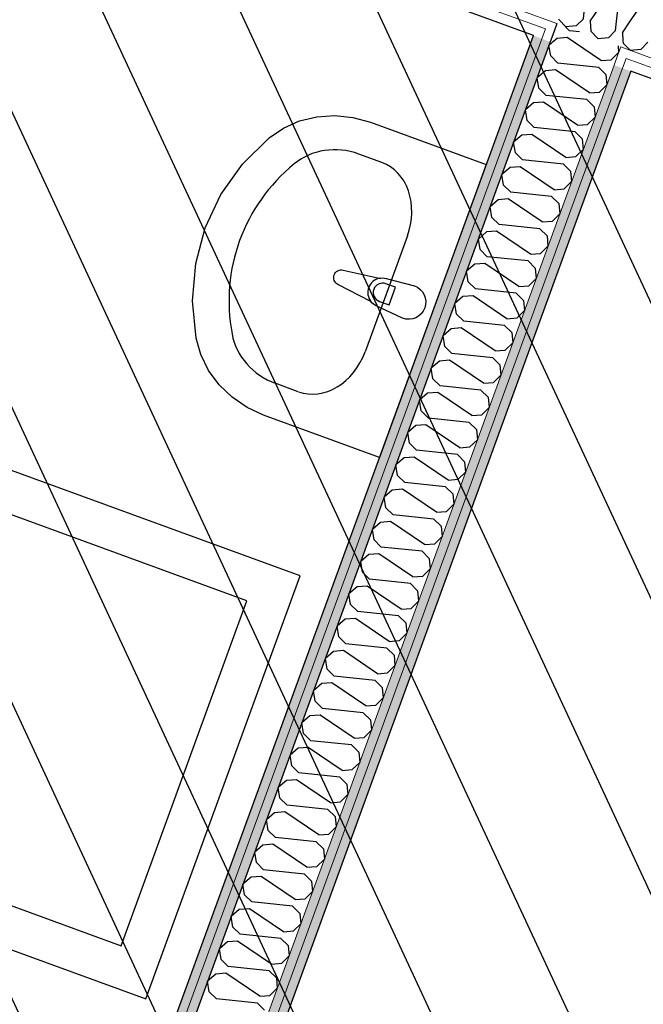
# Model space of a CAD drawing. Header units: millimetres. Extents: x 112481703 to 112588235, y 1264638581 to 1264713486.
# Tile 283 of 487: x 112570102 to 112571002, y 1264673990 to 1264675411. Entities that reach past the tile are written whole.
import ezdxf

# ---------------------------------------------------------------- set-up
doc = ezdxf.new("R2010")
doc.units = ezdxf.units.MM
doc.header["$LTSCALE"] = 0.5
doc.header["$MEASUREMENT"] = 0
doc.linetypes.add('PLINE', pattern=[0])
doc.layers.add('235- Utvendig kledning og overflate', color=7, linetype='Continuous', lineweight=0)
doc.layers.add('236- Innvendig kledning og overflate', color=7, linetype='Continuous', lineweight=0)
for name, color, linetype in [('2752 Løse skap og reoler', 7, 'Continuous'), ('315- Utstyr for sanitærinstallasjoner', 7, 'Continuous'), ('862- M___Nettoareal', 7, 'Continuous'), ('862- M___Nettoareal(Polylinje)', 7, 'Continuous'), ('LA_farge_dekke_asfalt2', 7, 'Continuous'), ('Yttervegger.A225', 7, 'Continuous'), ('Yttervegger.A225 (Skravur)', 7, 'Continuous')]:
    doc.layers.add(name, color=color, linetype=linetype)
pattern_1 = [(249.956, (112557650, 1264717795), (-81.357, 29.68231), [0, -50]), (249.956, (112557682.11, 1264717756.67), (-81.357, 29.68231), [0, -50])]

# ---------------------------------------------------------------- blocks, each defined once
blk = doc.blocks.new('Venterom_15_4', base_point=(112572849, 1264672720.4))
at = {"layer": '862- M___Nettoareal(Polylinje)', "linetype": 'PLINE', "flags": 128}
blk.add_lwpolyline([(112575137.3, 1264673821.7), (112572549.7, 1264674765.8), (112570984, 1264675337), (112570453.8, 1264673883.7), (112571697.9, 1264673429.8), (112571655.4, 1264673313.3), (112570411.3, 1264673767.2), (112569154.2, 1264670321.8), (112572339.8, 1264669159.6), (112572323, 1264669113.5), (112575315.5, 1264668021.8), (112575939.3, 1264669731.7), (112573914.6, 1264670470.4)], close=True, dxfattribs=at)
blk = doc.blocks.new('Legekontor_17_5', base_point=(112568609.9, 1264673572.4))
at = {"layer": '862- M___Nettoareal(Polylinje)', "linetype": 'PLINE', "flags": 128}
blk.add_lwpolyline([(112566022.5, 1264671464.3), (112569013.3, 1264670373.2), (112570843.1, 1264675388.5), (112569082, 1264676031), (112567852.3, 1264676479.6), (112567695.1, 1264676048.8)], close=True, dxfattribs=at)
blk = doc.blocks.new('*X203', base_point=(112557650, 1264717795))
at = {"layer": 'Yttervegger.A225 (Skravur)', "linetype": 'PLINE'}
for p, q in [((112570877.4, 1264675384.5), (112570870.4, 1264675378.5)), ((112570891.9, 1264675385.6), (112570877.4, 1264675384.5)), ((112570939.9, 1264675353.1), (112570891.9, 1264675385.6)), ((112570941.7, 1264675352.5), (112570955.5, 1264675353.5)), ((112570955.5, 1264675353.5), (112570962.8, 1264675360.7))]:
    blk.add_line(p, q, dxfattribs=at)
blk = doc.blocks.new('*X204', base_point=(112557650, 1264717795))
at = {"layer": 'Yttervegger.A225 (Skravur)', "linetype": 'PLINE'}
for p, q in [((112570895.5, 1264675395.4), (112570889.4, 1264675401.4)), ((112570909.9, 1264675393.9), (112570895.5, 1264675395.4)), ((112570962.8, 1264675360.7), (112570966.2, 1264675364.1)), ((112570965.3, 1264675373.7), (112570966.2, 1264675364.1))]:
    blk.add_line(p, q, dxfattribs=at)
blk = doc.blocks.new('*X211', base_point=(112557650, 1264717795))
at = {"layer": 'Yttervegger.A225 (Skravur)', "linetype": 'PLINE'}
for p, q in [((112570870.4, 1264675378.5), (112570865.6, 1264675374.4)), ((112570868.1, 1264675359.1), (112570865.6, 1264675374.4)), ((112570878.5, 1264675348.8), (112570868.1, 1264675359.1)), ((112570937.4, 1264675342.6), (112570878.5, 1264675348.8)), ((112570941, 1264675352.4), (112570939.9, 1264675353.1)), ((112570941, 1264675352.4), (112570941.7, 1264675352.5)), ((112570860.4, 1264675337.9), (112570848.6, 1264675327.8)), ((112570874.9, 1264675339), (112570860.4, 1264675337.9)), ((112570924, 1264675305.8), (112570874.9, 1264675339)), ((112570937.4, 1264675342.6), (112570947.8, 1264675332.4)), ((112570851.1, 1264675312.5), (112570848.6, 1264675327.8)), ((112570947.8, 1264675332.4), (112570949.2, 1264675317.5)), ((112570861.5, 1264675302.3), (112570851.1, 1264675312.5)), ((112570924, 1264675305.8), (112570938.5, 1264675307)), ((112570938.5, 1264675307), (112570949.2, 1264675317.5)), ((112570857.9, 1264675292.5), (112570843.4, 1264675291.3)), ((112570907, 1264675259.3), (112570857.9, 1264675292.5)), ((112570920.4, 1264675296.1), (112570861.5, 1264675302.3)), ((112570920.4, 1264675296.1), (112570930.8, 1264675285.8)), ((112570843.4, 1264675291.3), (112570831.6, 1264675281.2)), ((112570834.1, 1264675265.9), (112570831.6, 1264675281.2)), ((112570930.8, 1264675285.8), (112570932.2, 1264675270.9)), ((112570844.5, 1264675255.7), (112570834.1, 1264675265.9)), ((112570921.5, 1264675260.4), (112570932.2, 1264675270.9)), ((112570903.4, 1264675249.5), (112570844.5, 1264675255.7)), ((112570903.4, 1264675249.5), (112570913.8, 1264675239.3)), ((112570907, 1264675259.3), (112570921.5, 1264675260.4)), ((112570826.4, 1264675244.8), (112570814.6, 1264675234.6)), ((112570817.1, 1264675219.3), (112570814.6, 1264675234.6)), ((112570840.9, 1264675245.9), (112570826.4, 1264675244.8)), ((112570890, 1264675212.7), (112570840.9, 1264675245.9)), ((112570913.8, 1264675239.3), (112570915.2, 1264675224.3)), ((112570904.5, 1264675213.8), (112570915.2, 1264675224.3)), ((112570827.5, 1264675209.1), (112570817.1, 1264675219.3)), ((112570886.4, 1264675202.9), (112570827.5, 1264675209.1)), ((112570890, 1264675212.7), (112570904.5, 1264675213.8)), ((112570809.4, 1264675198.2), (112570797.7, 1264675188.1)), ((112570823.9, 1264675199.3), (112570809.4, 1264675198.2)), ((112570873, 1264675166.1), (112570823.9, 1264675199.3)), ((112570886.4, 1264675202.9), (112570896.8, 1264675192.7)), ((112570896.8, 1264675192.7), (112570898.2, 1264675177.8)), ((112570800.1, 1264675172.8), (112570797.7, 1264675188.1)), ((112570887.6, 1264675167.2), (112570898.2, 1264675177.8)), ((112570810.5, 1264675162.5), (112570800.1, 1264675172.8)), ((112570873, 1264675166.1), (112570887.6, 1264675167.2)), ((112570792.4, 1264675151.6), (112570780.7, 1264675141.5)), ((112570806.9, 1264675152.8), (112570792.4, 1264675151.6)), ((112570856, 1264675119.6), (112570806.9, 1264675152.8)), ((112570869.4, 1264675156.3), (112570810.5, 1264675162.5)), ((112570869.4, 1264675156.3), (112570879.8, 1264675146.1)), ((112570783.1, 1264675126.2), (112570780.7, 1264675141.5)), ((112570879.8, 1264675146.1), (112570881.2, 1264675131.2)), ((112570793.5, 1264675116), (112570783.1, 1264675126.2)), ((112570870.6, 1264675120.7), (112570881.2, 1264675131.2)), ((112570852.5, 1264675109.8), (112570793.5, 1264675116)), ((112570852.5, 1264675109.8), (112570862.9, 1264675099.5)), ((112570856, 1264675119.6), (112570870.6, 1264675120.7)), ((112570775.4, 1264675105.1), (112570763.7, 1264675094.9)), ((112570766.1, 1264675079.6), (112570763.7, 1264675094.9)), ((112570789.9, 1264675106.2), (112570775.4, 1264675105.1)), ((112570839, 1264675073), (112570789.9, 1264675106.2)), ((112570862.9, 1264675099.5), (112570864.2, 1264675084.6)), ((112570776.5, 1264675069.4), (112570766.1, 1264675079.6)), ((112570853.6, 1264675074.1), (112570864.2, 1264675084.6)), ((112570835.5, 1264675063.2), (112570776.5, 1264675069.4)), ((112570839, 1264675073), (112570853.6, 1264675074.1)), ((112570758.4, 1264675058.5), (112570746.7, 1264675048.4)), ((112570773, 1264675059.6), (112570758.4, 1264675058.5)), ((112570822, 1264675026.4), (112570773, 1264675059.6)), ((112570835.5, 1264675063.2), (112570845.9, 1264675053)), ((112570845.9, 1264675053), (112570847.2, 1264675038.1)), ((112570749.1, 1264675033), (112570746.7, 1264675048.4)), ((112570836.6, 1264675027.5), (112570847.2, 1264675038.1)), ((112570759.5, 1264675022.8), (112570749.1, 1264675033)), ((112570818.5, 1264675016.6), (112570759.5, 1264675022.8)), ((112570822, 1264675026.4), (112570836.6, 1264675027.5)), ((112570741.4, 1264675011.9), (112570729.7, 1264675001.8)), ((112570756, 1264675013), (112570741.4, 1264675011.9)), ((112570805, 1264674979.8), (112570756, 1264675013)), ((112570818.5, 1264675016.6), (112570828.9, 1264675006.4)), ((112570732.1, 1264674986.5), (112570729.7, 1264675001.8)), ((112570828.9, 1264675006.4), (112570830.2, 1264674991.5)), ((112570742.5, 1264674976.3), (112570732.1, 1264674986.5)), ((112570805, 1264674979.8), (112570819.6, 1264674981)), ((112570819.6, 1264674981), (112570830.2, 1264674991.5)), ((112570724.4, 1264674965.3), (112570712.7, 1264674955.2)), ((112570739, 1264674966.5), (112570724.4, 1264674965.3)), ((112570788.1, 1264674933.3), (112570739, 1264674966.5)), ((112570801.5, 1264674970.1), (112570742.5, 1264674976.3)), ((112570801.5, 1264674970.1), (112570811.9, 1264674959.8)), ((112570715.2, 1264674939.9), (112570712.7, 1264674955.2)), ((112570811.9, 1264674959.8), (112570813.3, 1264674944.9)), ((112570725.6, 1264674929.7), (112570715.2, 1264674939.9)), ((112570802.6, 1264674934.4), (112570813.3, 1264674944.9)), ((112570784.5, 1264674923.5), (112570725.6, 1264674929.7)), ((112570784.5, 1264674923.5), (112570794.9, 1264674913.3)), ((112570788.1, 1264674933.3), (112570802.6, 1264674934.4)), ((112570707.4, 1264674918.8), (112570695.7, 1264674908.6)), ((112570698.2, 1264674893.3), (112570695.7, 1264674908.6)), ((112570722, 1264674919.9), (112570707.4, 1264674918.8)), ((112570771.1, 1264674886.7), (112570722, 1264674919.9)), ((112570794.9, 1264674913.3), (112570796.3, 1264674898.3)), ((112570785.6, 1264674887.8), (112570796.3, 1264674898.3)), ((112570708.6, 1264674883.1), (112570698.2, 1264674893.3)), ((112570767.5, 1264674876.9), (112570708.6, 1264674883.1)), ((112570771.1, 1264674886.7), (112570785.6, 1264674887.8)), ((112570690.5, 1264674872.2), (112570678.7, 1264674862.1)), ((112570705, 1264674873.3), (112570690.5, 1264674872.2)), ((112570754.1, 1264674840.1), (112570705, 1264674873.3)), ((112570767.5, 1264674876.9), (112570777.9, 1264674866.7)), ((112570777.9, 1264674866.7), (112570779.3, 1264674851.8)), ((112570681.2, 1264674846.8), (112570678.7, 1264674862.1)), ((112570768.6, 1264674841.2), (112570779.3, 1264674851.8)), ((112570691.6, 1264674836.5), (112570681.2, 1264674846.8)), ((112570754.1, 1264674840.1), (112570768.6, 1264674841.2)), ((112570673.5, 1264674825.6), (112570661.7, 1264674815.5)), ((112570688, 1264674826.8), (112570673.5, 1264674825.6)), ((112570737.1, 1264674793.5), (112570688, 1264674826.8)), ((112570750.5, 1264674830.3), (112570691.6, 1264674836.5)), ((112570750.5, 1264674830.3), (112570760.9, 1264674820.1)), ((112570664.2, 1264674800.2), (112570661.7, 1264674815.5)), ((112570760.9, 1264674820.1), (112570762.3, 1264674805.2)), ((112570674.6, 1264674790), (112570664.2, 1264674800.2)), ((112570737.1, 1264674793.5), (112570751.6, 1264674794.7)), ((112570751.6, 1264674794.7), (112570762.3, 1264674805.2)), ((112570671, 1264674780.2), (112570656.5, 1264674779.1)), ((112570720.1, 1264674747), (112570671, 1264674780.2)), ((112570733.5, 1264674783.8), (112570674.6, 1264674790)), ((112570733.5, 1264674783.8), (112570743.9, 1264674773.5)), ((112570656.5, 1264674779.1), (112570644.7, 1264674768.9)), ((112570647.2, 1264674753.6), (112570644.7, 1264674768.9)), ((112570743.9, 1264674773.5), (112570745.3, 1264674758.6)), ((112570657.6, 1264674743.4), (112570647.2, 1264674753.6)), ((112570734.6, 1264674748.1), (112570745.3, 1264674758.6)), ((112570716.5, 1264674737.2), (112570657.6, 1264674743.4)), ((112570716.5, 1264674737.2), (112570726.9, 1264674727)), ((112570720.1, 1264674747), (112570734.6, 1264674748.1)), ((112570639.5, 1264674732.5), (112570627.7, 1264674722.4)), ((112570654, 1264674733.6), (112570639.5, 1264674732.5)), ((112570703.1, 1264674700.4), (112570654, 1264674733.6)), ((112570726.9, 1264674727), (112570728.3, 1264674712.1)), ((112570630.2, 1264674707), (112570627.7, 1264674722.4)), ((112570717.6, 1264674701.5), (112570728.3, 1264674712.1)), ((112570640.6, 1264674696.8), (112570630.2, 1264674707)), ((112570699.5, 1264674690.6), (112570640.6, 1264674696.8)), ((112570703.1, 1264674700.4), (112570717.6, 1264674701.5)), ((112570622.5, 1264674685.9), (112570610.7, 1264674675.8)), ((112570637, 1264674687), (112570622.5, 1264674685.9)), ((112570686.1, 1264674653.8), (112570637, 1264674687)), ((112570699.5, 1264674690.6), (112570709.9, 1264674680.4)), ((112570709.9, 1264674680.4), (112570711.3, 1264674665.5)), ((112570613.2, 1264674660.5), (112570610.7, 1264674675.8)), ((112570623.6, 1264674650.3), (112570613.2, 1264674660.5)), ((112570686.1, 1264674653.8), (112570700.7, 1264674655)), ((112570700.7, 1264674655), (112570711.3, 1264674665.5)), ((112570605.5, 1264674639.3), (112570593.8, 1264674629.2)), ((112570620, 1264674640.5), (112570605.5, 1264674639.3)), ((112570669.1, 1264674607.3), (112570620, 1264674640.5)), ((112570682.5, 1264674644.1), (112570623.6, 1264674650.3)), ((112570682.5, 1264674644.1), (112570692.9, 1264674633.8)), ((112570596.2, 1264674613.9), (112570593.8, 1264674629.2)), ((112570692.9, 1264674633.8), (112570694.3, 1264674618.9)), ((112570606.6, 1264674603.7), (112570596.2, 1264674613.9)), ((112570683.7, 1264674608.4), (112570694.3, 1264674618.9)), ((112570665.5, 1264674597.5), (112570606.6, 1264674603.7)), ((112570665.5, 1264674597.5), (112570675.9, 1264674587.3)), ((112570669.1, 1264674607.3), (112570683.7, 1264674608.4)), ((112570588.5, 1264674592.8), (112570576.8, 1264674582.6)), ((112570579.2, 1264674567.3), (112570576.8, 1264674582.6)), ((112570603, 1264674593.9), (112570588.5, 1264674592.8)), ((112570652.1, 1264674560.7), (112570603, 1264674593.9)), ((112570675.9, 1264674587.3), (112570677.3, 1264674572.3)), ((112570589.6, 1264674557.1), (112570579.2, 1264674567.3)), ((112570666.7, 1264674561.8), (112570677.3, 1264674572.3)), ((112570648.6, 1264674550.9), (112570589.6, 1264674557.1)), ((112570652.1, 1264674560.7), (112570666.7, 1264674561.8)), ((112570571.5, 1264674546.2), (112570559.8, 1264674536.1)), ((112570586.1, 1264674547.3), (112570571.5, 1264674546.2)), ((112570635.1, 1264674514.1), (112570586.1, 1264674547.3)), ((112570648.6, 1264674550.9), (112570659, 1264674540.7)), ((112570659, 1264674540.7), (112570660.3, 1264674525.8)), ((112570562.2, 1264674520.8), (112570559.8, 1264674536.1)), ((112570649.7, 1264674515.2), (112570660.3, 1264674525.8)), ((112570572.6, 1264674510.5), (112570562.2, 1264674520.8)), ((112570631.6, 1264674504.3), (112570572.6, 1264674510.5)), ((112570635.1, 1264674514.1), (112570649.7, 1264674515.2)), ((112570554.5, 1264674499.6), (112570542.8, 1264674489.5)), ((112570569.1, 1264674500.8), (112570554.5, 1264674499.6)), ((112570618.1, 1264674467.5), (112570569.1, 1264674500.8)), ((112570631.6, 1264674504.3), (112570642, 1264674494.1)), ((112570545.2, 1264674474.2), (112570542.8, 1264674489.5)), ((112570642, 1264674494.1), (112570643.3, 1264674479.2)), ((112570555.6, 1264674464), (112570545.2, 1264674474.2)), ((112570618.1, 1264674467.5), (112570632.7, 1264674468.7)), ((112570632.7, 1264674468.7), (112570643.3, 1264674479.2)), ((112570537.5, 1264674453.1), (112570525.8, 1264674442.9)), ((112570552.1, 1264674454.2), (112570537.5, 1264674453.1)), ((112570601.2, 1264674421), (112570552.1, 1264674454.2)), ((112570614.6, 1264674457.8), (112570555.6, 1264674464)), ((112570614.6, 1264674457.8), (112570625, 1264674447.5)), ((112570528.3, 1264674427.6), (112570525.8, 1264674442.9)), ((112570625, 1264674447.5), (112570626.4, 1264674432.6)), ((112570538.7, 1264674417.4), (112570528.3, 1264674427.6)), ((112570615.7, 1264674422.1), (112570626.4, 1264674432.6)), ((112570597.6, 1264674411.2), (112570538.7, 1264674417.4)), ((112570597.6, 1264674411.2), (112570608, 1264674401)), ((112570601.2, 1264674421), (112570615.7, 1264674422.1)), ((112570520.5, 1264674406.5), (112570508.8, 1264674396.4)), ((112570511.3, 1264674381), (112570508.8, 1264674396.4)), ((112570535.1, 1264674407.6), (112570520.5, 1264674406.5)), ((112570584.2, 1264674374.4), (112570535.1, 1264674407.6)), ((112570608, 1264674401), (112570609.4, 1264674386.1)), ((112570598.7, 1264674375.5), (112570609.4, 1264674386.1)), ((112570521.7, 1264674370.8), (112570511.3, 1264674381)), ((112570580.6, 1264674364.6), (112570521.7, 1264674370.8)), ((112570584.2, 1264674374.4), (112570598.7, 1264674375.5)), ((112570503.5, 1264674359.9), (112570491.8, 1264674349.8)), ((112570518.1, 1264674361), (112570503.5, 1264674359.9)), ((112570567.2, 1264674327.8), (112570518.1, 1264674361)), ((112570580.6, 1264674364.6), (112570591, 1264674354.4)), ((112570591, 1264674354.4), (112570592.4, 1264674339.5)), ((112570494.3, 1264674334.5), (112570491.8, 1264674349.8)), ((112570581.7, 1264674329), (112570592.4, 1264674339.5)), ((112570504.7, 1264674324.3), (112570494.3, 1264674334.5)), ((112570567.2, 1264674327.8), (112570581.7, 1264674329)), ((112570486.6, 1264674313.3), (112570474.8, 1264674303.2)), ((112570501.1, 1264674314.5), (112570486.6, 1264674313.3)), ((112570550.2, 1264674281.3), (112570501.1, 1264674314.5)), ((112570563.6, 1264674318), (112570504.7, 1264674324.3)), ((112570563.6, 1264674318), (112570574, 1264674307.8)), ((112570477.3, 1264674287.9), (112570474.8, 1264674303.2)), ((112570574, 1264674307.8), (112570575.4, 1264674292.9)), ((112570487.7, 1264674277.7), (112570477.3, 1264674287.9)), ((112570550.2, 1264674281.3), (112570564.7, 1264674282.4)), ((112570564.7, 1264674282.4), (112570575.4, 1264674292.9)), ((112570546.6, 1264674271.5), (112570487.7, 1264674277.7)), ((112570546.6, 1264674271.5), (112570557, 1264674261.3)), ((112570469.6, 1264674266.8), (112570457.8, 1264674256.6)), ((112570460.3, 1264674241.3), (112570457.8, 1264674256.6)), ((112570484.1, 1264674267.9), (112570469.6, 1264674266.8)), ((112570533.2, 1264674234.7), (112570484.1, 1264674267.9)), ((112570557, 1264674261.3), (112570558.4, 1264674246.3)), ((112570470.7, 1264674231.1), (112570460.3, 1264674241.3)), ((112570547.7, 1264674235.8), (112570558.4, 1264674246.3)), ((112570529.6, 1264674224.9), (112570470.7, 1264674231.1)), ((112570533.2, 1264674234.7), (112570547.7, 1264674235.8)), ((112570452.6, 1264674220.2), (112570440.8, 1264674210.1)), ((112570467.1, 1264674221.3), (112570452.6, 1264674220.2)), ((112570516.2, 1264674188.1), (112570467.1, 1264674221.3)), ((112570529.6, 1264674224.9), (112570540, 1264674214.7)), ((112570540, 1264674214.7), (112570541.4, 1264674199.8)), ((112570443.3, 1264674194.8), (112570440.8, 1264674210.1)), ((112570530.7, 1264674189.2), (112570541.4, 1264674199.8)), ((112570453.7, 1264674184.5), (112570443.3, 1264674194.8)), ((112570512.6, 1264674178.3), (112570453.7, 1264674184.5)), ((112570516.2, 1264674188.1), (112570530.7, 1264674189.2)), ((112570435.6, 1264674173.6), (112570423.8, 1264674163.5)), ((112570450.1, 1264674174.8), (112570435.6, 1264674173.6)), ((112570499.2, 1264674141.5), (112570450.1, 1264674174.8)), ((112570512.6, 1264674178.3), (112570523, 1264674168.1)), ((112570426.3, 1264674148.2), (112570423.8, 1264674163.5)), ((112570523, 1264674168.1), (112570524.4, 1264674153.2)), ((112570436.7, 1264674138), (112570426.3, 1264674148.2)), ((112570499.2, 1264674141.5), (112570513.7, 1264674142.7)), ((112570513.7, 1264674142.7), (112570524.4, 1264674153.2)), ((112570418.6, 1264674127.1), (112570406.9, 1264674116.9)), ((112570433.1, 1264674128.2), (112570418.6, 1264674127.1)), ((112570482.2, 1264674095), (112570433.1, 1264674128.2)), ((112570495.6, 1264674131.8), (112570436.7, 1264674138)), ((112570495.6, 1264674131.8), (112570506, 1264674121.5)), ((112570409.3, 1264674101.6), (112570406.9, 1264674116.9)), ((112570506, 1264674121.5), (112570507.4, 1264674106.6)), ((112570419.7, 1264674091.4), (112570409.3, 1264674101.6)), ((112570496.8, 1264674096.1), (112570507.4, 1264674106.6)), ((112570478.6, 1264674085.2), (112570419.7, 1264674091.4)), ((112570478.6, 1264674085.2), (112570489, 1264674075)), ((112570482.2, 1264674095), (112570496.8, 1264674096.1)), ((112570401.6, 1264674080.5), (112570389.9, 1264674070.4)), ((112570392.3, 1264674055), (112570389.9, 1264674070.4)), ((112570416.1, 1264674081.6), (112570401.6, 1264674080.5)), ((112570465.2, 1264674048.4), (112570416.1, 1264674081.6)), ((112570489, 1264674075), (112570490.4, 1264674060.1)), ((112570402.7, 1264674044.8), (112570392.3, 1264674055)), ((112570479.8, 1264674049.5), (112570490.4, 1264674060.1)), ((112570461.7, 1264674038.6), (112570402.7, 1264674044.8)), ((112570465.2, 1264674048.4), (112570479.8, 1264674049.5)), ((112570384.6, 1264674033.9), (112570372.9, 1264674023.8)), ((112570399.2, 1264674035), (112570384.6, 1264674033.9)), ((112570448.2, 1264674001.8), (112570399.2, 1264674035)), ((112570461.7, 1264674038.6), (112570472.1, 1264674028.4)), ((112570472.1, 1264674028.4), (112570473.4, 1264674013.5)), ((112570375.3, 1264674008.5), (112570372.9, 1264674023.8)), ((112570462.8, 1264674003), (112570473.4, 1264674013.5)), ((112570385.7, 1264673998.3), (112570375.3, 1264674008.5)), ((112570444.7, 1264673992), (112570385.7, 1264673998.3)), ((112570448.2, 1264674001.8), (112570462.8, 1264674003)), ((112570444.7, 1264673992), (112570455.1, 1264673981.8))]:
    blk.add_line(p, q, dxfattribs=at)
blk = doc.blocks.new('*X345', base_point=(112557650, 1264717795))
at = {"layer": 'Yttervegger.A225 (Skravur)', "linetype": 'PLINE'}
for p, q in [((112570982.1, 1264675407.7), (112571004.9, 1264675441.4)), ((112570972.5, 1264675381.5), (112570972.8, 1264675377.8)), ((112570972.8, 1264675377.8), (112570983.3, 1264675367.1)), ((112571008.5, 1264675378.9), (112570998.2, 1264675368.5)), ((112570998.2, 1264675368.5), (112570983.3, 1264675367.1))]:
    blk.add_line(p, q, dxfattribs=at)
blk = doc.blocks.new('*X346', base_point=(112557650, 1264717795))
at = {"layer": 'Yttervegger.A225 (Skravur)', "linetype": 'PLINE'}
for p, q in [((112570910.6, 1264675489.9), (112570908.6, 1264675492.2)), ((112570911.7, 1264675475.4), (112570910.6, 1264675489.9)), ((112570921.5, 1264675471.8), (112570931.8, 1264675482.2)), ((112570931.8, 1264675482.2), (112570947.1, 1264675484.6)), ((112570957.2, 1264675472.9), (112570947.1, 1264675484.6)), ((112570891.6, 1264675445.6), (112570911.7, 1264675475.4)), ((112570915.3, 1264675412.9), (112570921.5, 1264675471.8)), ((112570958.3, 1264675458.4), (112570957.2, 1264675472.9)), ((112570968.1, 1264675454.8), (112570978.3, 1264675465.2)), ((112570978.3, 1264675465.2), (112570993.6, 1264675467.7)), ((112571000.9, 1264675459.2), (112570993.6, 1264675467.7)), ((112570925.1, 1264675409.3), (112570958.3, 1264675458.4)), ((112570961.9, 1264675395.9), (112570968.1, 1264675454.8)), ((112570879.6, 1264675412.7), (112570879.7, 1264675411.7)), ((112570879.7, 1264675411.7), (112570890.2, 1264675401.1)), ((112570915.3, 1264675412.9), (112570905.1, 1264675402.5)), ((112570925.1, 1264675409.3), (112570926.2, 1264675394.7)), ((112570971.7, 1264675392.3), (112570982.1, 1264675407.7)), ((112570905.1, 1264675402.5), (112570890.2, 1264675401.1)), ((112570926.2, 1264675394.7), (112570936.8, 1264675384.1)), ((112570961.9, 1264675395.9), (112570951.7, 1264675385.5)), ((112570971.7, 1264675392.3), (112570972.5, 1264675381.5)), ((112570951.7, 1264675385.5), (112570936.8, 1264675384.1))]:
    blk.add_line(p, q, dxfattribs=at)
blk = doc.blocks.new('Undersøkelsesbenk[8]', base_point=(112568721.5, 1264675259.8))
at = {"layer": '2752 Løse skap og reoler', "linetype": 'PLINE', "flags": 128}
for points in [[(112568721.5, 1264675259.8), (112568498.7, 1264674649.2), (112570283.6, 1264673998), (112570506.4, 1264674608.6)], [(112570072.5, 1264674703.1), (112569942.3, 1264674346.1), (112569891, 1264674322.2), (112569853.3, 1264674218.9), (112570247.8, 1264674074.9), (112570429.5, 1264674572.8)]]:
    blk.add_lwpolyline(points, close=True, dxfattribs=at)
blk = doc.blocks.new('Servant[19]', base_point=(112570698.1, 1264674991.1))
at = {"layer": '315- Utstyr for sanitærinstallasjoner', "linetype": 'PLINE'}
for p, q in [((112570624.5, 1264675205.4), (112570591.1, 1264675217.6)), ((112570661.2, 1264675099.4), (112570600.1, 1264674932)), ((112570644.1, 1264675025.3), (112570630.1, 1264675030.4)), ((112570634.8, 1264674999.7), (112570644.1, 1264675025.3)), ((112570620.8, 1264675004.8), (112570634.8, 1264674999.7)), ((112570503.8, 1264674874.5), (112570470.4, 1264674886.7))]:
    blk.add_line(p, q, dxfattribs=at)
at = {"layer": '315- Utstyr for sanitærinstallasjoner', "linetype": 'PLINE', "flags": 128}
blk.add_lwpolyline([(112570621, 1264674779.7), (112570453.6, 1264674840.8), (112570429.7, 1264674851.8), (112570408.1, 1264674866.6), (112570389.4, 1264674884.6), (112570374.2, 1264674905.3), (112570363.1, 1264674928), (112570356.3, 1264674952), (112570351.2, 1264675005.9), (112570355.6, 1264675059.4), (112570369.3, 1264675111), (112570392.1, 1264675159.4), (112570423.2, 1264675203.1), (112570461.8, 1264675241.1), (112570482.4, 1264675255.1), (112570505.6, 1264675265.3), (112570530.5, 1264675271.4), (112570556.4, 1264675273.1), (112570582.4, 1264675270.5), (112570607.8, 1264675263.5), (112570775.2, 1264675202.5)], close=True, dxfattribs=at)
blk.add_lwpolyline([(112570654.3, 1264674980.5), (112570616.2, 1264674998.6, -0.12102), (112570608.4, 1264675004.9), (112570561, 1264675029.3, -0.882566), (112570568.6, 1264675050.1), (112570620.6, 1264675038.2, -0.12102), (112570630.6, 1264675038), (112570671.4, 1264675027.4, -1)], format="xyb", close=True, dxfattribs=at)
at = {"layer": '315- Utstyr for sanitærinstallasjoner', "linetype": 'PLINE'}
for centre, radius, start, end in [((112570625.2, 1264675017.7), 21.1, 102.727, 217.185), ((112570625.5, 1264675017.6), 13.6, 69.956, 249.956)]:
    blk.add_arc(centre, radius, start, end, dxfattribs=at)
for centre, major_axis, ratio, start_param, end_param in [((112570561.3, 1264675135.9), (88.6, -32.3), 0.92236, 1.570796, 2.644618), ((112570698.1, 1264674991.1), (279, -101.8), 0.92236, 2.644618, 3.638567), ((112570594.7, 1264675123.6), (-29.8, -81.8), 0.81267, 1.570796, 3.141593), ((112570500.2, 1264674968.4), (88.6, -32.3), 0.92236, 3.638567, 4.712389), ((112570533.7, 1264674956.3), (-29.8, -81.8), 0.81267, 0, 1.570796)]:
    blk.add_ellipse(centre, major_axis=major_axis, ratio=ratio, start_param=start_param, end_param=end_param, dxfattribs=at)

msp = doc.modelspace()

# ---------------------------------------------------------------- hatches: boundary and pattern name
at = {"layer": 'LA_farge_dekke_asfalt2', "linetype": 'Continuous'}
h = msp.add_hatch(dxfattribs=at)
h.set_pattern_fill('Murverk', color=256, style=0, pattern_type=2)
h.set_pattern_definition([(294.956, (112557650, 1264717795), (163.1938, 75.94596), [])])
h.paths.add_polyline_path([(112562670.3, 1264672618.4), (112565507.4, 1264680394.8), (112573384.4, 1264677521), (112579262.4, 1264693632), (112587341.4, 1264690684.4), (112579714.9, 1264669780.9), (112576475.3, 1264670962.9), (112575386.6, 1264667979)])
at = {"layer": 'Yttervegger.A225 (Skravur)', "linetype": 'Continuous'}
h = msp.add_hatch(dxfattribs=at)
h.set_pattern_fill('Prikker_tett', color=256, style=0, pattern_type=2)
h.set_pattern_definition(pattern_1)
h.paths.add_polyline_path([(112570864.9, 1264675410.3), (112569235.1, 1264676004.9), (112569230.6, 1264675992.7), (112570860.4, 1264675398.1)])
h = msp.add_hatch(dxfattribs=at)
h.set_pattern_fill('Prikker_tett', color=256, style=0, pattern_type=2)
h.set_pattern_definition(pattern_1)
h.paths.add_polyline_path([(112570848.2, 1264675402.5), (112569230.6, 1264675992.7), (112569225.5, 1264675978.6), (112570843.1, 1264675388.5)])
h = msp.add_hatch(dxfattribs=at)
h.set_pattern_fill('Prikker_tett', color=256, style=0, pattern_type=2)
h.set_pattern_definition(pattern_1)
h.paths.add_polyline_path([(112570860.4, 1264675398.1), (112570872.7, 1264675393.6), (112570877.1, 1264675405.9), (112570864.9, 1264675410.3)])
h = msp.add_hatch(dxfattribs=at)
h.set_pattern_fill('Prikker_tett', color=256, style=0, pattern_type=2)
h.set_pattern_definition(pattern_1)
h.paths.add_polyline_path([(112570843.1, 1264675388.5), (112570855.3, 1264675384), (112570860.4, 1264675398.1), (112570848.2, 1264675402.5)])
h = msp.add_hatch(dxfattribs=at)
h.set_pattern_fill('Prikker_tett', color=256, style=0, pattern_type=2)
h.set_pattern_definition(pattern_1)
h.paths.add_polyline_path([(112570855.3, 1264675384), (112570867.5, 1264675379.5), (112570872.7, 1264675393.6), (112570860.4, 1264675398.1)])
h = msp.add_hatch(dxfattribs=at)
h.set_pattern_fill('Prikker_tett', color=256, style=0, pattern_type=2)
h.set_pattern_definition(pattern_1)
h.paths.add_polyline_path([(112570843.1, 1264675388.5), (112569013.3, 1264670373.2), (112569025.5, 1264670368.7), (112570855.3, 1264675384)])
h = msp.add_hatch(dxfattribs=at)
h.set_pattern_fill('Prikker_tett', color=256, style=0, pattern_type=2)
h.set_pattern_definition(pattern_1)
h.paths.add_polyline_path([(112570855.3, 1264675384), (112569025.5, 1264670368.7), (112569037.7, 1264670364.3), (112570867.5, 1264675379.5)])
h = msp.add_hatch(dxfattribs=at)
h.set_pattern_fill('Prikker_tett', color=256, style=0, pattern_type=2)
h.set_pattern_definition(pattern_1)
h.paths.add_polyline_path([(112570964.7, 1264675360), (112570976.9, 1264675355.6), (112570981.4, 1264675367.8), (112570969.2, 1264675372.3)])
h = msp.add_hatch(dxfattribs=at)
h.set_pattern_fill('Prikker_tett', color=256, style=0, pattern_type=2)
h.set_pattern_definition(pattern_1)
h.paths.add_polyline_path([(112570976.9, 1264675355.6), (112572554.8, 1264674779.9), (112572559.3, 1264674792.1), (112570981.4, 1264675367.8)])
h = msp.add_hatch(dxfattribs=at)
h.set_pattern_fill('Prikker_tett', color=256, style=0, pattern_type=2)
h.set_pattern_definition(pattern_1)
h.paths.add_polyline_path([(112570959.6, 1264675346), (112570971.8, 1264675341.5), (112570976.9, 1264675355.6), (112570964.7, 1264675360)])
h = msp.add_hatch(dxfattribs=at)
h.set_pattern_fill('Prikker_tett', color=256, style=0, pattern_type=2)
h.set_pattern_definition(pattern_1)
h.paths.add_polyline_path([(112570971.8, 1264675341.5), (112570984, 1264675337), (112570989.1, 1264675351.1), (112570976.9, 1264675355.6)])
h = msp.add_hatch(dxfattribs=at)
h.set_pattern_fill('Prikker_tett', color=256, style=0, pattern_type=2)
h.set_pattern_definition(pattern_1)
h.paths.add_polyline_path([(112570984, 1264675337), (112572549.7, 1264674765.8), (112572554.8, 1264674779.9), (112570989.1, 1264675351.1)])
h = msp.add_hatch(dxfattribs=at)
h.set_pattern_fill('Prikker_tett', color=256, style=0, pattern_type=2)
h.set_pattern_definition(pattern_1)
h.paths.add_polyline_path([(112569142, 1264670326.2), (112570971.8, 1264675341.5), (112570959.6, 1264675346), (112569129.8, 1264670330.7)])
h = msp.add_hatch(dxfattribs=at)
h.set_pattern_fill('Prikker_tett', color=256, style=0, pattern_type=2)
h.set_pattern_definition(pattern_1)
h.paths.add_polyline_path([(112569154.2, 1264670321.8), (112570984, 1264675337), (112570971.8, 1264675341.5), (112569142, 1264670326.2)])

# ---------------------------------------------------------------- linework, layer by layer
at = {"layer": '235- Utvendig kledning og overflate', "linetype": 'PLINE'}
for p, q in [((112570860.4, 1264675398.1), (112570855.3, 1264675384)), ((112570860.4, 1264675398.1), (112570855.3, 1264675384)), ((112570855.3, 1264675384), (112569025.5, 1264670368.7))]:
    msp.add_line(p, q, dxfattribs=at)
at = {"layer": '235- Utvendig kledning og overflate', "linetype": 'PLINE', "flags": 128}
msp.add_lwpolyline([(112570843.1, 1264675388.5), (112569013.3, 1264670373.2)], dxfattribs=at)
at = {"layer": '236- Innvendig kledning og overflate', "linetype": 'PLINE'}
for p, q in [((112569235.1, 1264676004.9), (112570877.1, 1264675405.9)), ((112569230.6, 1264675992.7), (112570860.4, 1264675398.1)), ((112570964.7, 1264675360), (112570969.2, 1264675372.3)), ((112570964.7, 1264675360), (112570969.2, 1264675372.3)), ((112570969.2, 1264675372.3), (112572559.3, 1264674792.1)), ((112570959.6, 1264675346), (112570964.7, 1264675360)), ((112570971.8, 1264675341.5), (112570976.9, 1264675355.6)), ((112570971.8, 1264675341.5), (112570976.9, 1264675355.6)), ((112570976.9, 1264675355.6), (112572554.8, 1264674779.9)), ((112569129.8, 1264670330.7), (112570959.6, 1264675346)), ((112569142, 1264670326.2), (112570971.8, 1264675341.5))]:
    msp.add_line(p, q, dxfattribs=at)
at = {"layer": '236- Innvendig kledning og overflate', "linetype": 'PLINE', "flags": 128}
for points in [[(112569225.5, 1264675978.6), (112570843.1, 1264675388.5)], [(112570453.8, 1264673883.7), (112570984, 1264675337)], [(112570984, 1264675337), (112572549.7, 1264674765.8)]]:
    msp.add_lwpolyline(points, dxfattribs=at)
at = {"layer": 'Yttervegger.A225', "linetype": 'PLINE'}
for p, q in [((112570877.1, 1264675405.9), (112570872.7, 1264675393.6)), ((112570877.1, 1264675405.9), (112570872.7, 1264675393.6)), ((112570872.7, 1264675393.6), (112570867.5, 1264675379.5)), ((112570867.5, 1264675379.5), (112569037.7, 1264670364.3))]:
    msp.add_line(p, q, dxfattribs=at)

# ---------------------------------------------------------------- block references
at = {"layer": '2752 Løse skap og reoler', "linetype": 'PLINE'}
msp.add_blockref('Undersøkelsesbenk[8]', (112568721.5, 1264675259.8), dxfattribs=at)
at = {"layer": '315- Utstyr for sanitærinstallasjoner', "linetype": 'PLINE'}
msp.add_blockref('Servant[19]', (112570698.1, 1264674991.1), dxfattribs=at)
at = {"layer": '862- M___Nettoareal', "linetype": 'Continuous'}
for name, p in [('Legekontor_17_5', (112568609.9, 1264673572.4)), ('Venterom_15_4', (112572849, 1264672720.4))]:
    msp.add_blockref(name, p, dxfattribs=at)
at = {"layer": 'Yttervegger.A225'}
for name in ['*X346', '*X345', '*X204', '*X211', '*X203']:
    msp.add_blockref(name, (112557650, 1264717795), dxfattribs=at)

doc.saveas('drawing.dxf')
